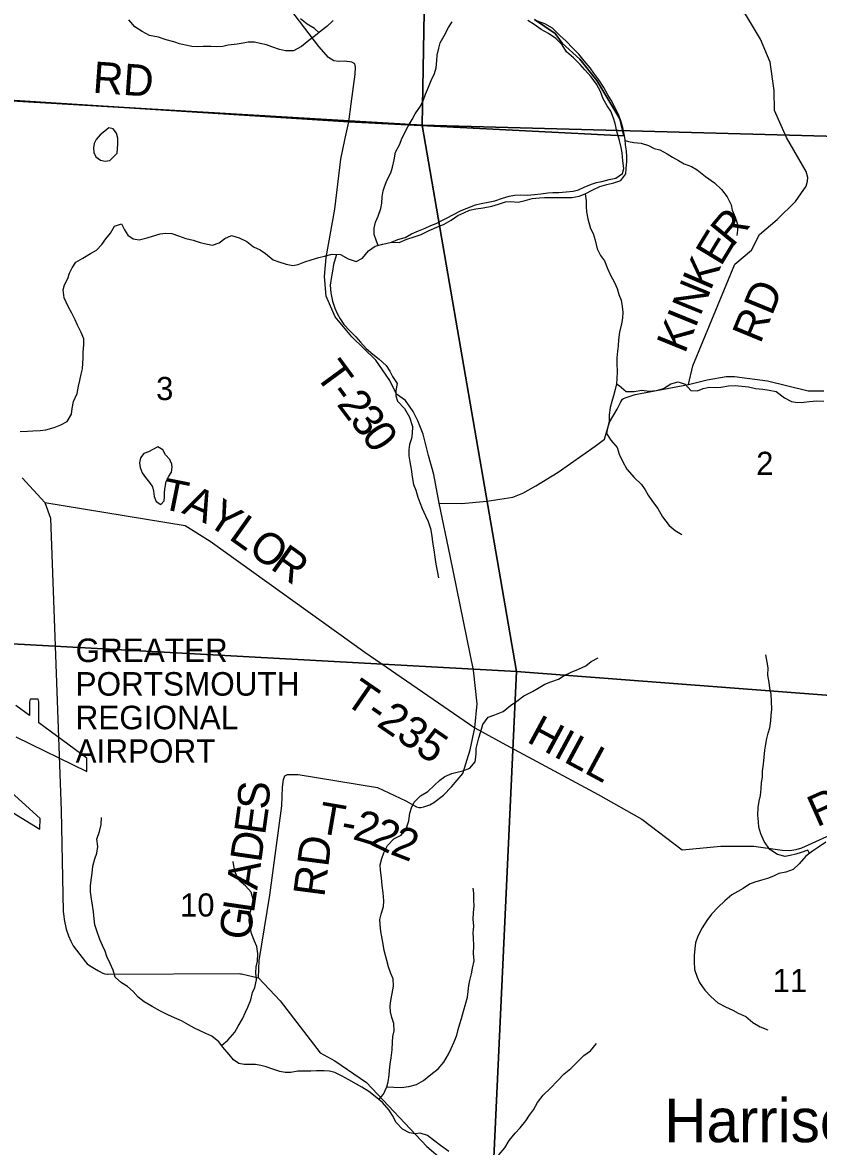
# Model space of a CAD drawing. Extents: x 1624196 to 2029251, y 146837 to 440034.
# Drawn here: x 1869960 to 1877570, y 302965 to 313708 of the extents above; entities that cross this region are included whole.
import ezdxf

# ---------------------------------------------------------------- set-up
doc = ezdxf.new("R2010")
doc.units = 0
for name, color, linetype in [('GM_X_Airport_Class_2', 7, 'Continuous'), ('GM_X_Airport_Text_Class_2', 7, 'Continuous'), ('GM_X_County_Road', 7, 'Continuous'), ('GM_X_Minor_Lake', 7, 'Continuous'), ('GM_X_Minor_River', 7, 'Continuous'), ('GM_X_Section', 7, 'Continuous'), ('GM_X_Section_Text', 7, 'Continuous'), ('GM_X_Township', 7, 'Continuous'), ('GM_X_Township_Road', 7, 'Continuous'), ('GM_X_Township_Road_Text', 7, 'Continuous'), ('GM_X_Unincorporated_Text', 7, 'Continuous')]:
    doc.layers.add(name, color=color, linetype=linetype)

msp = doc.modelspace()

# ---------------------------------------------------------------- linework, layer by layer
at = {"layer": 'GM_X_Airport_Class_2'}
for points in [[(1869896, 306882), (1870575, 306548), (1870575, 306677), (1870118, 307015), (1870118, 307216), (1870111, 307241), (1870034, 307241), (1870027, 307216), (1870027, 307083), (1869896, 307179)], [(1869820, 306187), (1870126, 305997), (1870130, 306101), (1869851, 306351)]]:
    msp.add_lwpolyline(points, dxfattribs=at)
at = {"layer": 'GM_X_County_Road'}
for points in [[(1869957, 309357), (1870173, 309121), (1870227, 308970), (1870329, 306177), (1870348, 305211), (1870355, 305165), (1870358, 305134), (1870378, 305042), (1870399, 304978), (1870422, 304926), (1870446, 304884), (1870562, 304731), (1870580, 304712), (1870602, 304695), (1870648, 304667), (1870688, 304643), (1870727, 304622), (1870749, 304614), (1870773, 304611), (1870776, 304611)], [(1870776, 304611), (1870778, 304611), (1872033, 304617), (1872045, 304616), (1872054, 304614), (1872216, 304576), (1872425, 304356), (1872805, 303859), (1872947, 303785), (1873249, 303578), (1873827, 302965), (1873976, 302837)]]:
    msp.add_lwpolyline(points, dxfattribs=at)
at = {"layer": 'GM_X_Minor_Lake'}
for points in [[(1870871, 312558), (1870873, 312601), (1870859, 312649), (1870827, 312690), (1870787, 312702), (1870749, 312668), (1870703, 312634), (1870665, 312590), (1870645, 312550), (1870640, 312510), (1870644, 312466)], [(1870644, 312466), (1870662, 312424), (1870706, 312393), (1870752, 312383), (1870794, 312389), (1870832, 312423), (1870864, 312459), (1870869, 312501), (1870871, 312547), (1870871, 312558)], [(1871376, 309514), (1871368, 309531), (1871328, 309577), (1871301, 309623), (1871255, 309652), (1871208, 309626), (1871164, 309604), (1871122, 309590), (1871088, 309546), (1871080, 309500), (1871085, 309456)], [(1871085, 309456), (1871103, 309404), (1871137, 309359), (1871175, 309311), (1871203, 309269), (1871213, 309229), (1871218, 309179), (1871238, 309130), (1871284, 309100), (1871314, 309136), (1871317, 309176), (1871317, 309218), (1871323, 309268), (1871335, 309322), (1871355, 309364), (1871384, 309410), (1871390, 309457), (1871388, 309487), (1871376, 309514)]]:
    msp.add_lwpolyline(points, dxfattribs=at)
at = {"layer": 'GM_X_Minor_River'}
for points in [[(1872929, 313726), (1872869, 313669), (1872817, 313627), (1872762, 313585), (1872698, 313535), (1872626, 313477), (1872551, 313437), (1872473, 313438), (1872417, 313450), (1872345, 313474), (1872293, 313493), (1872231, 313507), (1872179, 313519), (1872119, 313520), (1872069, 313510), (1872013, 313502), (1871927, 313490), (1871877, 313477), (1871812, 313475), (1871762, 313479), (1871688, 313480), (1871636, 313476), (1871580, 313480), (1871518, 313490), (1871460, 313505), (1871408, 313523), (1871334, 313541), (1871260, 313568), (1871176, 313584), (1871104, 313621), (1871034, 313667), (1870976, 313732)], [(1872795, 313610), (1872751, 313651), (1872683, 313691), (1872619, 313744)], [(1873359, 311576), (1873343, 311619), (1873321, 311681), (1873321, 311742), (1873335, 311800), (1873360, 311858), (1873386, 311930), (1873394, 311980), (1873400, 312042), (1873409, 312098), (1873425, 312148), (1873445, 312204), (1873480, 312272), (1873498, 312326), (1873512, 312396), (1873527, 312470), (1873569, 312546), (1873587, 312598), (1873648, 312718), (1873684, 312780), (1873714, 312834), (1873765, 312908), (1873795, 312970), (1873813, 313023), (1873840, 313091), (1873868, 313153), (1873900, 313219), (1873915, 313273), (1873921, 313345), (1873923, 313395), (1873940, 313463), (1873954, 313515), (1873990, 313581), (1874033, 313659), (1874069, 313713)], [(1873487, 311608), (1873549, 311634), (1873617, 311652), (1873679, 311688), (1873746, 311717), (1873808, 311743), (1873864, 311769), (1873914, 311787), (1873964, 311811), (1874015, 311839), (1874081, 311874), (1874147, 311908), (1874217, 311936), (1874291, 311964), (1874344, 311979), (1874412, 311991), (1874476, 312003), (1874550, 312029), (1874614, 312048), (1874664, 312056), (1874717, 312062), (1874785, 312058), (1874855, 312065), (1874915, 312071), (1874981, 312079), (1875031, 312082), (1875087, 312084), (1875157, 312090), (1875223, 312096), (1875276, 312109), (1875328, 312133), (1875398, 312163), (1875448, 312179), (1875498, 312189), (1875567, 312208), (1875631, 312220), (1875695, 312264), (1875709, 312314), (1875700, 312386), (1875692, 312462), (1875682, 312513), (1875666, 312579), (1875641, 312669), (1875627, 312741), (1875609, 312794), (1875583, 312860), (1875550, 312912), (1875510, 312979), (1875484, 313047), (1875448, 313119), (1875397, 313188), (1875335, 313256), (1875291, 313308), (1875227, 313371), (1875159, 313429), (1875118, 313494), (1875058, 313554), (1874988, 313603), (1874918, 313641), (1874850, 313689), (1874790, 313726)], [(1873487, 311608), (1873561, 311604), (1873633, 311638), (1873705, 311658), (1873771, 311683), (1873848, 311719), (1873920, 311751), (1873992, 311780), (1874059, 311820), (1874123, 311864), (1874179, 311888), (1874233, 311914), (1874295, 311927), (1874365, 311937), (1874446, 311953), (1874510, 311973), (1874578, 311994), (1874628, 311998), (1874698, 311990), (1874766, 312006), (1874831, 312025), (1874901, 312033), (1874951, 312035), (1875143, 312034), (1875211, 312036), (1875283, 312049), (1875340, 312071), (1875412, 312107), (1875480, 312139), (1875546, 312160), (1875614, 312174), (1875681, 312198), (1875727, 312262), (1875731, 312312), (1875736, 312378), (1875736, 312428), (1875734, 312480), (1875726, 312538), (1875720, 312589), (1875713, 312639), (1875699, 312703), (1875679, 312769), (1875659, 312828), (1875624, 312898), (1875588, 312964), (1875556, 313018), (1875518, 313087), (1875471, 313159), (1875421, 313224), (1875387, 313274), (1875329, 313342), (1875277, 313405), (1875222, 313461), (1875158, 313528), (1875098, 313584), (1875026, 313653), (1874952, 313695), (1874882, 313721)], [(1875721, 312580), (1875754, 312572), (1875804, 312562), (1875873, 312556), (1875943, 312531), (1875998, 312505), (1876053, 312491), (1876122, 312452), (1876174, 312420), (1876230, 312390), (1876284, 312357), (1876354, 312331), (1876410, 312301), (1876488, 312236), (1876576, 312176), (1876642, 312111), (1876697, 312041), (1876735, 311966), (1876745, 311914), (1876773, 311846), (1876791, 311790), (1876794, 311724), (1876788, 311673)], [(1875340, 312071), (1875347, 312003), (1875347, 311949), (1875353, 311899), (1875365, 311830), (1875390, 311740), (1875416, 311690), (1875434, 311629), (1875453, 311545), (1875487, 311481), (1875525, 311431), (1875553, 311356), (1875582, 311294), (1875620, 311224), (1875644, 311167), (1875662, 311109), (1875684, 311055), (1875693, 310995), (1875699, 310938), (1875695, 310882), (1875687, 310828), (1875668, 310748), (1875658, 310674), (1875654, 310618), (1875647, 310566), (1875643, 310504), (1875643, 310453), (1875644, 310369), (1875642, 310305), (1875638, 310255), (1875626, 310199), (1875611, 310141), (1875595, 310087), (1875579, 310029), (1875569, 309959), (1875568, 309892), (1875554, 309830), (1875544, 309780), (1875583, 309716), (1875645, 309647), (1875665, 309581), (1875697, 309515), (1875736, 309440), (1875806, 309358), (1875876, 309293), (1875914, 309241), (1875940, 309189), (1875983, 309131), (1876035, 309062), (1876079, 308982), (1876143, 308899), (1876199, 308853), (1876262, 308814)], [(1870433, 310931), (1870397, 310995), (1870360, 311076), (1870350, 311152), (1870362, 311202), (1870394, 311260), (1870409, 311312), (1870435, 311364), (1870471, 311416), (1870538, 311454), (1870612, 311501), (1870668, 311533), (1870720, 311587), (1870757, 311639), (1870803, 311695), (1870841, 311761), (1870906, 311783), (1870935, 311725), (1870967, 311674), (1871019, 311640), (1871077, 311630), (1871153, 311649), (1871203, 311665), (1871278, 311689), (1871328, 311693), (1871388, 311692), (1871452, 311670), (1871522, 311642), (1871592, 311629), (1871660, 311605), (1871712, 311591), (1871776, 311580), (1871842, 311602), (1871896, 311644), (1871959, 311672), (1872033, 311649), (1872105, 311615), (1872168, 311564), (1872232, 311534), (1872284, 311500), (1872356, 311441), (1872410, 311421), (1872480, 311398), (1872544, 311386), (1872596, 311396), (1872659, 311420), (1872721, 311439), (1872793, 311461), (1872847, 311475), (1872921, 311493), (1873001, 311490), (1873073, 311448), (1873149, 311423), (1873212, 311457), (1873268, 311525), (1873332, 311569), (1873404, 311589), (1873487, 311608)], [(1872962, 311492), (1872949, 311448), (1872933, 311396), (1872923, 311330), (1872912, 311262), (1872902, 311198), (1872908, 311124), (1872923, 311046), (1872945, 310979), (1872967, 310927), (1872997, 310877), (1873033, 310822), (1873090, 310760), (1873146, 310704), (1873192, 310651), (1873246, 310593), (1873308, 310538), (1873370, 310490), (1873437, 310428), (1873471, 310375), (1873497, 310325), (1873541, 310257), (1873530, 310191), (1873528, 310140), (1873544, 310088), (1873612, 310018), (1873660, 309935), (1873687, 309845), (1873685, 309781), (1873679, 309731), (1873660, 309675), (1873654, 309622), (1873654, 309566), (1873662, 309510), (1873677, 309438), (1873685, 309364), (1873699, 309293), (1873719, 309239), (1873738, 309171), (1873758, 309119), (1873780, 309064), (1873814, 308992), (1873839, 308938), (1873859, 308872), (1873873, 308799), (1873879, 308741), (1873892, 308667), (1873902, 308597), (1873912, 308531), (1873925, 308468), (1873937, 308400)], [(1869939, 309798), (1870009, 309802), (1870059, 309804), (1870128, 309809), (1870184, 309815), (1870262, 309837), (1870326, 309861), (1870388, 309894), (1870429, 309966), (1870435, 310020), (1870449, 310085), (1870482, 310163), (1870496, 310231), (1870510, 310287), (1870523, 310347), (1870533, 310399), (1870537, 310451), (1870539, 310501), (1870540, 310557), (1870548, 310627), (1870546, 310684), (1870522, 310746), (1870485, 310814), (1870465, 310866), (1870433, 310931)], [(1875638, 310255), (1875664, 310237), (1875732, 310182), (1875806, 310180), (1875880, 310194), (1875952, 310185), (1876022, 310191), (1876088, 310211), (1876159, 310255), (1876229, 310274), (1876295, 310252), (1876349, 310192), (1876413, 310187), (1876467, 310211), (1876523, 310223), (1876581, 310219), (1876635, 310222), (1876709, 310234), (1876774, 310240), (1876900, 310225), (1876968, 310211), (1877036, 310202), (1877098, 310194), (1877166, 310180), (1877244, 310121), (1877312, 310087), (1877370, 310077), (1877428, 310080), (1877484, 310086), (1877554, 310092), (1877620, 310088)], [(1873367, 303413), (1873410, 303464), (1873443, 303534), (1873455, 303584), (1873467, 303646), (1873470, 303696), (1873476, 303752), (1873484, 303814), (1873494, 303889), (1873497, 303961), (1873501, 304015), (1873513, 304071), (1873510, 304141), (1873492, 304199), (1873478, 304252), (1873476, 304306), (1873480, 304360), (1873493, 304428), (1873507, 304496), (1873503, 304566), (1873480, 304619), (1873458, 304683), (1873440, 304757), (1873417, 304837), (1873407, 304900), (1873395, 304970), (1873387, 305020), (1873380, 305086), (1873376, 305136), (1873388, 305186), (1873410, 305258), (1873415, 305313), (1873407, 305391), (1873399, 305459), (1873392, 305533), (1873382, 305607), (1873380, 305658), (1873394, 305718), (1873413, 305772), (1873449, 305842), (1873511, 305906), (1873580, 305941), (1873630, 306011), (1873652, 306079), (1873663, 306150), (1873679, 306202), (1873705, 306256), (1873766, 306316), (1873836, 306359), (1873896, 306415), (1873949, 306467), (1873999, 306501), (1874063, 306531), (1874115, 306542), (1874171, 306554), (1874238, 306582), (1874288, 306640), (1874296, 306714), (1874298, 306768), (1874311, 306820), (1874323, 306870), (1874343, 306932), (1874362, 306997), (1874412, 307068), (1874476, 307092), (1874554, 307122), (1874625, 307180), (1874687, 307222), (1874753, 307271), (1874834, 307313), (1874890, 307347), (1874954, 307385), (1875010, 307407), (1875083, 307432), (1875137, 307466), (1875205, 307498), (1875275, 307528), (1875346, 307559), (1875396, 307601), (1875462, 307637)], [(1877484, 305767), (1877467, 305797), (1877403, 305774), (1877353, 305758), (1877300, 305746), (1877250, 305738), (1877178, 305756), (1877104, 305805), (1877051, 305881), (1877017, 305952), (1876999, 306018), (1876995, 306068), (1876988, 306132), (1876994, 306204), (1877002, 306265), (1877015, 306321), (1877021, 306383), (1877025, 306445), (1877033, 306495), (1877034, 306553), (1877044, 306619), (1877050, 306687), (1877057, 306754), (1877067, 306810), (1877075, 306866), (1877087, 306916), (1877104, 306966), (1877114, 307032), (1877118, 307088), (1877122, 307142), (1877121, 307222), (1877117, 307287), (1877105, 307347), (1877097, 307399), (1877086, 307471), (1877088, 307541), (1877080, 307594), (1877067, 307664)], [(1870620, 305332), (1870611, 305398), (1870611, 305456), (1870617, 305510), (1870626, 305576), (1870634, 305644), (1870652, 305714), (1870670, 305768), (1870681, 305833), (1870671, 305901), (1870697, 305975), (1870712, 306043), (1870716, 306109)], [(1877640, 305875), (1877569, 305825), (1877511, 305787), (1877447, 305739), (1877384, 305667), (1877326, 305613), (1877258, 305588), (1877189, 305574), (1877139, 305550), (1877081, 305526), (1877015, 305507), (1876961, 305493), (1876911, 305471), (1876848, 305431), (1876798, 305401), (1876742, 305371), (1876674, 305314), (1876609, 305252), (1876547, 305186), (1876502, 305126), (1876458, 305054), (1876416, 304974), (1876395, 304912), (1876387, 304858), (1876381, 304792), (1876381, 304734), (1876384, 304657), (1876408, 304585), (1876432, 304531), (1876483, 304460), (1876539, 304398), (1876607, 304337), (1876679, 304301), (1876751, 304267), (1876803, 304240), (1876875, 304206), (1876943, 304149), (1877011, 304109), (1877085, 304081)], [(1871864, 303931), (1871922, 303980), (1871989, 304058), (1872021, 304116), (1872062, 304186), (1872092, 304248), (1872114, 304298), (1872142, 304368), (1872159, 304436), (1872183, 304486), (1872197, 304558), (1872192, 304624), (1872194, 304683), (1872206, 304737), (1872211, 304809), (1872199, 304877), (1872179, 304927), (1872149, 305000), (1872136, 305058), (1872126, 305126), (1872134, 305192), (1872154, 305252), (1872165, 305326), (1872147, 305397), (1872093, 305457), (1872039, 305501), (1872000, 305572), (1871984, 305630), (1871974, 305690)], [(1873443, 303535), (1873509, 303532), (1873581, 303529), (1873653, 303537), (1873727, 303559), (1873794, 303596), (1873864, 303654), (1873934, 303708), (1873987, 303770), (1874033, 303846), (1874059, 303902), (1874088, 303964), (1874112, 304028), (1874126, 304082), (1874141, 304138), (1874157, 304188), (1874177, 304258), (1874199, 304334), (1874214, 304393), (1874220, 304445), (1874228, 304503), (1874238, 304553), (1874251, 304615), (1874263, 304669), (1874279, 304739), (1874272, 304809), (1874274, 304884), (1874270, 304958), (1874269, 305008), (1874275, 305070), (1874267, 305138), (1874271, 305198), (1874278, 305264), (1874276, 305315), (1874276, 305385), (1874268, 305435)], [(1874035, 302918), (1873957, 302976), (1873889, 303027), (1873831, 303071), (1873763, 303091), (1873713, 303086), (1873661, 303096), (1873593, 303132), (1873531, 303193), (1873498, 303261), (1873466, 303311), (1873402, 303384), (1873332, 303442), (1873270, 303491), (1873204, 303533), (1873152, 303561), (1873081, 303602), (1873011, 303642), (1872947, 303673), (1872895, 303685), (1872845, 303689), (1872770, 303687), (1872716, 303684), (1872592, 303684), (1872526, 303673), (1872470, 303673), (1872420, 303681), (1872344, 303707), (1872290, 303728), (1872238, 303740), (1872188, 303750), (1872134, 303748), (1872080, 303749), (1872028, 303757), (1871976, 303793), (1871936, 303844), (1871876, 303914), (1871838, 303966), (1871772, 304021), (1871712, 304045), (1871660, 304070), (1871606, 304096), (1871547, 304128), (1871479, 304165), (1871415, 304195), (1871349, 304225), (1871279, 304258), (1871201, 304304), (1871125, 304349), (1871067, 304391), (1871019, 304445), (1870963, 304494), (1870907, 304528), (1870847, 304583), (1870826, 304651), (1870798, 304715), (1870768, 304781), (1870750, 304832), (1870725, 304886), (1870699, 304944), (1870671, 305027), (1870651, 305083), (1870646, 305141), (1870640, 305207), (1870630, 305273), (1870620, 305332)], [(1874196, 302711), (1874238, 302708), (1874310, 302720), (1874389, 302766), (1874451, 302824), (1874517, 302887), (1874570, 302951), (1874612, 303021), (1874669, 303091), (1874719, 303143), (1874773, 303211), (1874808, 303263), (1874846, 303315), (1874882, 303387), (1874937, 303455), (1875007, 303521), (1875075, 303593), (1875138, 303660), (1875202, 303710), (1875327, 303834), (1875391, 303880), (1875448, 303950)]]:
    msp.add_lwpolyline(points, dxfattribs=at)
at = {"layer": 'GM_X_Section'}
for points in [[(1868446, 318460), (1873877, 318128), (1873781, 312728), (1868027, 313069), (1868297, 315938)], [(1873877, 318128), (1879137, 317946), (1879049, 312582), (1873781, 312728)], [(1868027, 313069), (1873781, 312728), (1874683, 307506), (1868814, 307826)], [(1873781, 312728), (1879049, 312582), (1879264, 312565), (1880190, 307237), (1878644, 307201), (1874683, 307506)], [(1868814, 307826), (1874683, 307506), (1874428, 302039), (1868839, 302310)], [(1874683, 307506), (1878644, 307201), (1880190, 307237), (1879932, 301784), (1874428, 302039)]]:
    msp.add_lwpolyline(points, close=True, dxfattribs=at)
at = {"layer": 'GM_X_Township'}
for points in [[(1854864, 313762), (1856781, 313700), (1857738, 313646), (1858793, 313592), (1861715, 313408), (1862668, 313270), (1864969, 313229), (1865349, 313208), (1865569, 313196), (1865695, 313189), (1865869, 313180), (1866515, 313144), (1867139, 313103), (1867300, 313094), (1868032, 313079), (1873079, 312760), (1875709, 312624), (1875671, 312787), (1875450, 313154), (1875289, 313356), (1875119, 313509), (1875051, 313604), (1874855, 313737)], [(1874855, 313737), (1875051, 313604), (1875119, 313509), (1875289, 313356), (1875450, 313154), (1875671, 312787), (1875709, 312624), (1873079, 312760), (1868032, 313079), (1867300, 313094), (1867139, 313103), (1866515, 313144), (1865869, 313180), (1865695, 313189), (1865569, 313196), (1865349, 313208), (1864969, 313229), (1862668, 313270), (1861715, 313408), (1858793, 313592), (1857738, 313646), (1856781, 313700), (1854864, 313762)]]:
    msp.add_lwpolyline(points, dxfattribs=at)
at = {"layer": 'GM_X_Township_Road'}
for points in [[(1873079, 312760), (1873102, 312931), (1873139, 313213), (1873143, 313281), (1873137, 313313), (1873109, 313329), (1873037, 313339), (1872984, 313335), (1872936, 313342), (1872886, 313374), (1872792, 313477), (1872248, 314196), (1872085, 314300), (1872069, 314316), (1872055, 314349), (1872033, 314420), (1872025, 314461), (1872087, 315592)], [(1876326, 310249), (1876369, 310426), (1876769, 311398), (1876930, 311532), (1877004, 311682), (1877174, 311826), (1877351, 311996), (1877451, 312143), (1877463, 312191), (1877466, 312226), (1877453, 312284), (1877263, 312609), (1877148, 312866), (1877146, 313058), (1877108, 313330), (1877016, 313549), (1876873, 313788), (1876393, 313891), (1876323, 314192), (1876318, 314321)], [(1867101, 313095), (1867139, 313103), (1867300, 313094), (1868032, 313079), (1873079, 312760)], [(1873945, 309114), (1873893, 309389), (1873843, 309570), (1873790, 309774), (1873741, 309900), (1873694, 309991), (1873622, 310094), (1873537, 310154), (1873472, 310285), (1873337, 310481), (1873108, 310704), (1872948, 310895), (1872863, 311093), (1872847, 311281), (1872862, 311463), (1872946, 311923), (1873004, 312403), (1873042, 312585), (1873079, 312760)], [(1874696, 309190), (1874696, 309190), (1874743, 309208), (1874869, 309278), (1875080, 309410), (1875436, 309657), (1875525, 309725), (1875572, 309887), (1875646, 310011), (1875680, 310083), (1875696, 310109), (1875705, 310113), (1875721, 310122), (1875816, 310151), (1876326, 310249), (1876504, 310292), (1876688, 310324), (1876767, 310325), (1877081, 310283), (1877469, 310187), (1877621, 310188)], [(1870173, 309121), (1871514, 308899), (1871755, 308752), (1873233, 307691), (1874285, 306967)], [(1874285, 306967), (1874306, 307195), (1874272, 307517), (1874048, 308611), (1873945, 309114), (1874157, 309111), (1874400, 309134), (1874649, 309171), (1874696, 309190)], [(1872216, 304576), (1872223, 304743), (1872326, 305366), (1872440, 306221), (1872446, 306399), (1872455, 306473), (1872469, 306507), (1872494, 306521), (1872596, 306522), (1873353, 306396), (1873624, 306268), (1873728, 306212), (1873748, 306205), (1873767, 306204), (1873796, 306212), (1873853, 306232), (1873894, 306252), (1873984, 306323), (1874061, 306402), (1874169, 306531), (1874240, 306755), (1874285, 306967)], [(1874285, 306967), (1874580, 306803), (1875464, 306328), (1875882, 306092), (1876266, 305802), (1876635, 305835), (1876952, 305837), (1877223, 305797), (1877291, 305795), (1877357, 305805), (1877409, 305819), (1877714, 305955)]]:
    msp.add_lwpolyline(points, dxfattribs=at)

# ---------------------------------------------------------------- texts
at = {"layer": 'GM_X_Airport_Text_Class_2'}
for s, p in [('GREATER', (1870468, 307595)), ('PORTSMOUTH', (1870468, 307274)), ('REGIONAL', (1870468, 306953)), ('AIRPORT', (1870468, 306632))]:
    msp.add_text(s, height=225, rotation=0, dxfattribs=at).set_placement(p)
at = {"layer": 'GM_X_Section_Text'}
for s, p in [('3', (1871238, 310099)), ('2', (1876974, 309384)), ('10', (1871467, 305163)), ('11', (1877132, 304441))]:
    msp.add_text(s, height=221, rotation=0, dxfattribs=at).set_placement(p)
at = {"layer": 'GM_X_Township_Road_Text'}
for s, rotation, p in [('RD', 356.0208, (1870626, 313037)), ('R', 50.4673, (1876745, 311552)), ('E', 58.7996, (1876636, 311369)), ('K', 66.8205, (1876537, 311137)), ('N', 67.8185, (1876438, 310893)), ('RD', 67.6453, (1877013, 310629)), ('I', 67.8181, (1876391, 310779)), ('K', 67.815, (1876291, 310535)), ('T', 306.3059, (1872750, 310341)), ('2', 306.7337, (1872958, 310059)), ('-', 306.3827, (1872883, 310160)), ('3', 309.9029, (1873079, 309897)), ('0', 304.3858, (1873193, 309761)), ('T', 348.6766, (1871272, 309063)), ('A', 335.6136, (1871474, 309024)), ('Y', 326.4433, (1871704, 308921)), ('L', 324.5874, (1871922, 308777)), ('O', 324.4627, (1872104, 308647)), ('R', 324.464, (1872319, 308493)), ('T-235', 325.3764, (1873024, 307207)), ('HILL', 331.6787, (1874770, 306837)), ('S', 86.1239, (1872312, 306181)), ('R', 24.0647, (1877553, 306014)), ('E', 82.1593, (1872279, 305936)), ('T', 350.2544, (1872775, 305965)), ('2', 343.2125, (1873107, 305906)), ('2', 333.6607, (1873272, 305857)), ('D', 81.8113, (1872241, 305672)), ('-', 349.1233, (1872994, 305927)), ('2', 338.9407, (1873465, 305763)), ('RD', 82.5687, (1872845, 305342)), ('A', 81.8113, (1872204, 305411)), ('L', 81.8118, (1872172, 305189)), ('G', 81.8122, (1872134, 304928))]:
    msp.add_text(s, height=300, rotation=rotation, dxfattribs=at).set_placement(p)
at = {"layer": 'GM_X_Unincorporated_Text'}
msp.add_text('Harrison Mills', height=417, rotation=0, dxfattribs=at).set_placement((1876096, 303006))

doc.saveas('drawing.dxf')
